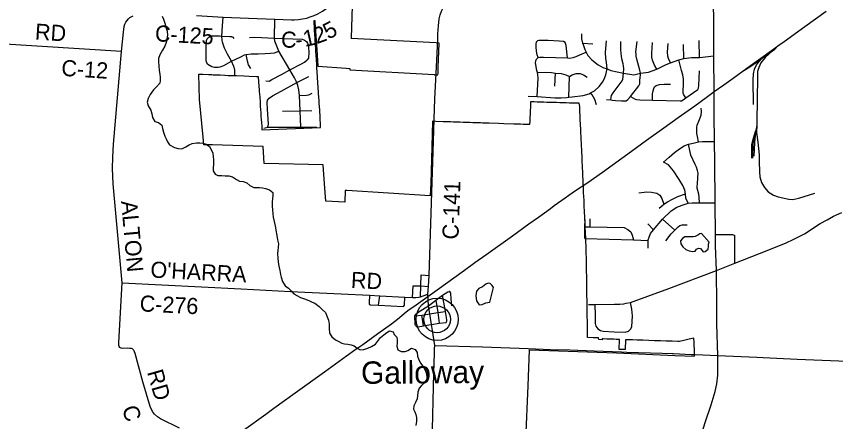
# Model space of a CAD drawing. Extents: x 114604 to 551442, y 316898 to 567001.
# Drawn here: x 152694 to 167961, y 367117 to 374661 of the extents above; entities that cross this region are included whole.
import ezdxf

# ---------------------------------------------------------------- set-up
doc = ezdxf.new("R2010")
doc.units = 0
for name, color, linetype in [('_CIVIL_CONSTRUCTION', 7, 'Continuous'), ('GE_P_Alignment_1000_Bearings', 7, 'Continuous'), ('GE_P_Alignment_1000_Cardinal_Points', 7, 'Continuous'), ('GE_P_Alignment_100_Cardinal_Points', 7, 'Continuous'), ('GE_P_Alignment_100_Stations', 7, 'Continuous'), ('GE_P_Alignment_500_Bearings', 7, 'Continuous'), ('GE_X_Alignment', 7, 'Continuous'), ('MT_X_Edge_Line', 7, 'Continuous'), ('PM_P_Cells', 7, 'Continuous'), ('PM_P_CL_Double_Solid', 7, 'Continuous'), ('PM_X_Dotted_Line', 7, 'Continuous')]:
    doc.layers.add(name, color=color, linetype=linetype)

msp = doc.modelspace()

# ---------------------------------------------------------------- linework, layer by layer
at = {"layer": 'GE_P_Alignment_1000_Bearings'}
for p, q in [((166595, 373886), (166785, 374022)), ((166491, 372639), (166476, 372538))]:
    msp.add_line(p, q, dxfattribs=at)
for points in [[(156924, 366959), (157342, 367257), (157491, 367365), (157887, 367650), (158433, 368042), (158848, 368341), (159004, 368453), (159152, 368555), (159432, 368756), (159683, 368937), (159799, 369027), (159959, 369160), (160015, 369204), (160082, 369250), (160142, 369291), (160364, 369447), (160533, 369568), (161048, 369937), (161238, 370076), (161443, 370222), (161939, 370576), (162245, 370796), (162426, 370926), (162647, 371085), (162719, 371139), (162923, 371282), (162991, 371331), (163116, 371421), (163346, 371571), (163616, 371764), (164156, 372152), (164438, 372354), (164758, 372584), (165030, 372778), (165335, 372998), (165548, 373151), (165697, 373261), (165878, 373387), (166050, 373512), (166305, 373696), (166527, 373855), (166768, 374028), (166836, 374078), (166906, 374128), (167001, 374195), (167389, 374474), (167784, 374757)], [(166785, 374022), (166828, 374052), (166892, 374118)], [(166785, 374022), (166647, 373896), (166565, 373795), (166531, 373708), (166507, 373637), (166504, 373529), (166491, 372706), (166491, 372639)], [(166249, 373656), (166363, 373720), (166595, 373886)], [(166434, 373023), (166426, 373472), (166434, 373590), (166452, 373680), (166489, 373760), (166536, 373822), (166595, 373886)], [(166400, 372022), (166403, 372267), (166426, 372376), (166476, 372538)], [(166476, 372538), (166467, 372472), (166463, 372443)], [(166491, 372639), (166490, 372502), (166512, 372322), (166538, 372084), (166538, 371959), (166540, 371765), (166547, 371671), (166578, 371569), (166635, 371473), (166703, 371397), (166806, 371332), (166890, 371304), (167087, 371257), (167163, 371253), (167275, 371275), (167574, 371367)], [(166416, 372022), (166424, 372289), (166463, 372443)], [(166463, 372443), (166447, 372314), (166435, 372060)]]:
    msp.add_lwpolyline(points, dxfattribs=at)
at = {"layer": 'GE_P_Alignment_1000_Cardinal_Points'}
for p, q in [((157919, 373432), (158144, 373540)), ((160237, 369848), (160387, 369840)), ((160079, 369430), (160086, 369647)), ((159445, 369286), (159465, 369459)), ((160282, 368900), (160253, 369099))]:
    msp.add_line(p, q, dxfattribs=at)
for points in [[(156763, 373546), (156763, 373607), (156763, 373666), (156746, 373728), (156704, 373825), (156627, 373961), (156575, 374067), (156535, 374184), (156529, 374220), (156524, 374293), (156532, 374488), (156547, 374649)], [(157992, 372601), (157983, 372902), (157969, 373191), (157957, 373294), (157941, 373374), (157919, 373432), (157879, 373516), (157790, 373667), (157585, 374016), (157521, 374166), (157511, 374201), (157507, 374256), (157510, 374611)], [(156264, 373772), (156244, 373797), (156234, 373818), (156232, 373833), (156228, 373941), (156229, 374100), (156237, 374214), (156251, 374242), (156279, 374276), (156296, 374289), (156316, 374299), (156374, 374302), (156477, 374300), (156524, 374293)], [(156524, 374293), (156674, 374290), (156705, 374286), (156728, 374276), (156747, 374251)], [(157039, 374267), (157136, 374276), (157507, 374256), (158022, 374237), (158066, 374220), (158098, 374196), (158122, 374163), (158137, 374115), (158140, 374082), (158144, 373993), (158136, 373885), (158113, 373852)], [(156264, 373772), (156337, 373727), (156362, 373721), (156387, 373719), (156457, 373717), (156493, 373725), (156557, 373745), (156704, 373825), (156878, 373911), (156942, 373944), (156978, 373953), (157071, 373962), (157197, 373965), (157332, 373971), (157428, 373978), (157502, 373984), (157585, 374016)], [(157060, 373694), (157021, 373759), (157004, 373825), (156978, 373953)], [(157341, 373459), (157403, 373455), (157457, 373484), (157632, 373581), (157790, 373667), (158006, 373781), (158061, 373808), (158113, 373852)], [(157380, 372598), (157393, 372652), (157375, 372935), (157367, 373060), (157376, 373101), (157404, 373139), (157465, 373181), (157628, 373269), (157919, 373432)], [(157969, 373191), (158101, 373194), (158144, 373202), (158204, 373229)], [(157652, 372898), (157983, 372902), (158203, 372911)], [(157307, 372581), (157380, 372598), (157992, 372601), (158292, 372600)], [(160226, 369441), (160229, 369642), (160237, 369848)], [(160086, 369647), (160229, 369642), (160376, 369633)], [(160638, 369470), (160734, 369531), (160759, 369542)], [(160812, 369275), (160799, 369401), (160791, 369504), (160786, 369521), (160774, 369537), (160759, 369542)], [(159277, 369468), (159268, 369326), (159268, 369313), (159271, 369304), (159276, 369296), (159285, 369289), (159302, 369288), (159445, 369286), (159903, 369261)], [(159903, 369261), (159914, 369268), (159924, 369285), (159932, 369435)], [(160117, 369085), (160125, 369103), (160143, 369122), (160160, 369138), (160203, 369168), (160375, 369275), (160508, 369377), (160638, 369470)], [(160508, 369377), (160546, 369145), (160575, 368947)], [(160702, 368960), (160711, 368973), (160717, 368987), (160718, 369006), (160710, 369054), (160689, 369167), (160638, 369470)], [(160117, 369085), (160253, 369099), (160399, 369125)], [(160142, 368892), (160133, 368905), (160128, 368926), (160117, 369085)], [(160399, 369125), (160546, 369145), (160689, 369167)], [(160142, 368892), (160158, 368882), (160182, 368881), (160282, 368900), (160379, 368916)], [(160379, 368916), (160428, 368924), (160575, 368947), (160702, 368960)]]:
    msp.add_lwpolyline(points, dxfattribs=at)
at = {"layer": 'GE_P_Alignment_100_Cardinal_Points'}
for p, q in [((163246, 374164), (163436, 374152)), ((165133, 373877), (165125, 374138)), ((165422, 373899), (165418, 374210)), ((162730, 373363), (162738, 373606)), ((162987, 373155), (163005, 373541)), ((163386, 370743), (163389, 370893)), ((164734, 370883), (164963, 370680)), ((164462, 370796), (164567, 370686)), ((166083, 370068), (166083, 370579))]:
    msp.add_line(p, q, dxfattribs=at)
for points in [[(162964, 373888), (162939, 374121), (162921, 374174), (162891, 374196), (162807, 374202), (162605, 374214), (162431, 374211), (162407, 374205)], [(163223, 374334), (163226, 374246), (163246, 374164), (163248, 374154), (163285, 374043), (163312, 373995), (163345, 373934), (163418, 373850), (163536, 373759), (163626, 373712), (163702, 373683), (163774, 373655), (164006, 373603), (164198, 373576), (164324, 373602), (164475, 373621), (164628, 373681), (164806, 373765), (164883, 373795), (165041, 373853), (165133, 373877), (165274, 373894), (165422, 373899), (165693, 373930)], [(162417, 373896), (162399, 373948), (162385, 374016), (162380, 374087), (162382, 374143), (162390, 374185), (162407, 374205)], [(163702, 373683), (163694, 373800), (163679, 373884), (163674, 373990), (163676, 374063), (163689, 374209)], [(163694, 373114), (163773, 373106), (163799, 373104), (163862, 373097), (163968, 373090), (164036, 373088), (164056, 373090), (164091, 373116), (164136, 373171), (164297, 373371), (164313, 373405), (164315, 373465), (164323, 373575), (164324, 373602), (164313, 373660), (164276, 373796), (164256, 373863), (164246, 373921), (164243, 373961), (164239, 373999), (164262, 374193)], [(163773, 373106), (163778, 373158), (163787, 373186), (163813, 373238), (163981, 373459), (163993, 373491), (164000, 373538), (164001, 373549), (164006, 373603), (164012, 373688), (164011, 373738), (164003, 373778), (163979, 373870), (163962, 373973), (163959, 374043), (163960, 374195)], [(164628, 373681), (164586, 373756), (164550, 373849), (164539, 373903), (164537, 373977), (164547, 374178)], [(164883, 373795), (164847, 373879), (164833, 373921), (164830, 373993), (164841, 374154)], [(162417, 373896), (162447, 373902), (162519, 373905), (162964, 373888), (163004, 373886), (163072, 373894), (163126, 373916), (163194, 373947), (163312, 373995)], [(162402, 373168), (162418, 373513), (162414, 373573), (162403, 373615), (162393, 373651), (162366, 373794), (162372, 373832), (162388, 373864), (162417, 373896)], [(165173, 373147), (165131, 373202), (165123, 373230), (165120, 373284), (165124, 373384), (165129, 373492), (165116, 373571), (165092, 373657), (165041, 373853)], [(162229, 373179), (162402, 373168), (162730, 373146), (162844, 373145), (162951, 373151), (162987, 373155), (163053, 373162), (163254, 373187), (163368, 373222), (163394, 373237), (163469, 373278), (163555, 373356), (163614, 373437), (163650, 373493), (163679, 373573), (163702, 373683)], [(162403, 373615), (162547, 373620), (162669, 373614), (162738, 373606), (162847, 373595), (162933, 373572), (163005, 373541)], [(165173, 373147), (165394, 373302), (165409, 373324), (165415, 373376), (165425, 373645)], [(163005, 373541), (163050, 373573), (163128, 373597), (163200, 373596), (163262, 373572), (163334, 373527)], [(164548, 373103), (164548, 373217), (164559, 373277), (164571, 373321), (164587, 373347), (164619, 373375), (164678, 373393), (164766, 373400), (164882, 373400)], [(163507, 373013), (163477, 373116), (163424, 373200), (163394, 373237)], [(164136, 373171), (164223, 373123), (164253, 373115), (164313, 373110), (164548, 373103), (165062, 373088), (165088, 373088), (165123, 373107), (165173, 373147)], [(165408, 372327), (165385, 372422), (165377, 372483), (165373, 372548), (165378, 372597), (165384, 372637), (165413, 372709), (165453, 372825), (165460, 372888), (165458, 372955)], [(164756, 371950), (164860, 372040), (164958, 372128), (165051, 372198), (165141, 372250), (165221, 372280), (165306, 372304), (165408, 372327), (165479, 372333), (165706, 372332)], [(165425, 371193), (165421, 371296), (165415, 371349), (165384, 371460), (165381, 371499), (165385, 371538), (165394, 371663), (165398, 371742), (165390, 371795), (165369, 371851), (165342, 371906), (165261, 372077), (165221, 372280)], [(165216, 371182), (165173, 371279), (165161, 371359), (165152, 371425), (165112, 371514), (165047, 371626), (164940, 371787), (164848, 371896), (164756, 371950)], [(164292, 371378), (164446, 371392), (164528, 371387), (164628, 371370), (164684, 371334), (164724, 371272), (164760, 371163)], [(164671, 371089), (164747, 371155), (164760, 371163), (164830, 371209), (164924, 371260), (165021, 371310), (165161, 371359)], [(164469, 370347), (164470, 370491), (164470, 370501), (164485, 370549), (164511, 370619), (164567, 370686), (164734, 370883), (164737, 370887), (164894, 371042), (165001, 371110), (165099, 371148), (165216, 371182), (165285, 371190), (165425, 371193), (165716, 371192)], [(163286, 370523), (163286, 370745), (163291, 370876)], [(163286, 370745), (163386, 370743), (164021, 370731), (164089, 370696), (164145, 370652), (164172, 370587), (164196, 370499)], [(164795, 370485), (164898, 370613), (164963, 370680), (165025, 370745), (165057, 370766), (165101, 370780), (165125, 370780), (165194, 370778)], [(165722, 370603), (166042, 370599), (166083, 370579)], [(163286, 370523), (164196, 370499), (164470, 370491)], [(163353, 369295), (163472, 369294), (163841, 369303), (163940, 369304), (164014, 369310), (164059, 369319), (164138, 369334), (164463, 369453), (164853, 369596), (165741, 369930)], [(163472, 369294), (163481, 369090), (163481, 368943), (163494, 368896), (163531, 368847), (163581, 368810), (163628, 368798), (163834, 368790), (164038, 368783), (164099, 368802), (164139, 368837), (164166, 368882), (164174, 369088), (164164, 369210), (164138, 369334)]]:
    msp.add_lwpolyline(points, dxfattribs=at)
at = {"layer": 'GE_P_Alignment_100_Stations'}
msp.add_lwpolyline([(162188, 366780), (162230, 367784), (162259, 368454), (163876, 368396), (164963, 368350), (165334, 368337), (165331, 368409), (165324, 368590), (165320, 368673), (165232, 368651), (165130, 368626), (165053, 368607), (165023, 368608), (164915, 368612), (164803, 368616), (164696, 368619), (164587, 368623), (164478, 368627), (164369, 368631), (164323, 368632), (164261, 368634), (164176, 368637), (164152, 368638), (164075, 368641), (164044, 368642), (164037, 368457), (163928, 368462), (163935, 368645), (163874, 368647), (163827, 368649), (163815, 368650), (163756, 368652), (163717, 368653), (163696, 368654), (163628, 368657), (163609, 368657), (163609, 368641), (163548, 368644), (163545, 368674), (163444, 368678), (163339, 368683), (163338, 368720), (163337, 368822), (163337, 368836), (163336, 368928), (163335, 369002), (163334, 369063), (163334, 369123), (163333, 369183), (163333, 369201), (163332, 369258), (163330, 369338), (163328, 369494), (163326, 369589), (163325, 369649), (163324, 369709), (163323, 369769), (163322, 369840), (163321, 369897), (163320, 369937), (163318, 370038), (163317, 370103), (163316, 370183), (163315, 370233), (163312, 370362), (163306, 370491), (163304, 370542), (163301, 370614), (163299, 370665), (163296, 370715), (163294, 370773), (163291, 370831), (163288, 370888), (163285, 370950), (163283, 370999), (163281, 371049), (163278, 371109), (163276, 371164), (163273, 371231), (163269, 371310), (163265, 371385), (163262, 371467), (163259, 371564), (163258, 371580), (163251, 371722), (163244, 371884), (163241, 371945), (163238, 372004), (163235, 372064), (163233, 372124), (163230, 372185), (163227, 372244), (163224, 372303), (163221, 372365), (163219, 372423), (163216, 372485), (163212, 372556), (163203, 372740), (163193, 372956), (163192, 372981), (163184, 373043), (163121, 373045), (163060, 373047), (163000, 373048), (162942, 373050), (162880, 373052), (162821, 373054), (162760, 373056), (162702, 373058), (162640, 373060), (162580, 373061), (162521, 373063), (162462, 373065), (162402, 373067), (162341, 373069), (162278, 373071), (162276, 373039), (162273, 372973), (162270, 372910), (162267, 372844), (162264, 372780), (162261, 372714), (162257, 372646), (162137, 372651), (162086, 372652), (161965, 372656), (161779, 372663), (161678, 372666), (161503, 372672), (161443, 372674), (161382, 372676), (161346, 372677), (161323, 372678), (161263, 372680), (161203, 372682), (161142, 372684), (161082, 372686), (161022, 372688), (160961, 372690), (160902, 372692), (160842, 372694), (160783, 372696), (160722, 372698), (160649, 372701), (160513, 372705), (160451, 372710), (160429, 371994), (160417, 371559), (160408, 371322), (158854, 371420), (158824, 371422), (158817, 371205), (158461, 371222), (158437, 371545), (158411, 371896), (157313, 371922), (157291, 372240), (156348, 372267), (156189, 372271), (156176, 372412), (156108, 373114), (156097, 373587), (156166, 373585), (156273, 373580), (156338, 373577), (156363, 373576), (156422, 373574), (156489, 373571), (156580, 373566), (156640, 373563), (156739, 373560), (156798, 373558), (156932, 373552), (157035, 373548), (157166, 373544), (157202, 373542), (157209, 373435), (157219, 373292), (157221, 373262), (157228, 373161), (157234, 373064), (157240, 372986), (157244, 372926), (157248, 372865), (157252, 372804), (157256, 372744), (157260, 372683), (157265, 372613), (157270, 372552), (158364, 372592), (158361, 372651), (158355, 372760), (158354, 372782), (158346, 372914), (158337, 373046), (158336, 373064), (158334, 373091), (158326, 373223), (158318, 373354), (158314, 373410), (158306, 373541), (158296, 373705), (158292, 373767), (158287, 373854), (158281, 373943), (158277, 374004), (158275, 374044), (158273, 374063), (158269, 374131), (158262, 374225), (158253, 374349), (158246, 374551), (158244, 374586), (158257, 374587), (158258, 374550), (158290, 374044), (158309, 373734), (158838, 373696), (158910, 373690), (158910, 373665), (160479, 373577), (160489, 373576), (160550, 373573), (160552, 373600), (160555, 373708), (160571, 374165), (160519, 374168), (158936, 374251), (158937, 374264), (158960, 374852)], dxfattribs=at)
at = {"layer": 'GE_P_Alignment_500_Bearings'}
for p, q in [((160516, 373598), (160546, 374232)), ((165749, 369296), (165741, 369930)), ((165341, 368365), (165764, 368348))]:
    msp.add_line(p, q, dxfattribs=at)
for points in [[(160546, 374232), (160551, 374338), (160562, 374484), (160575, 374614), (160593, 374690), (160619, 374759), (160655, 374834), (160690, 374898), (160759, 374974), (160815, 375027), (160954, 375131), (161154, 375278), (161210, 375337), (161261, 375407), (161283, 375448)], [(156049, 374675), (156547, 374649), (157020, 374631), (157510, 374611), (157819, 374600), (157873, 374600), (157949, 374603), (158026, 374614), (158108, 374631), (158153, 374646), (158243, 374678), (158313, 374710), (158397, 374758), (158462, 374802), (158519, 374848), (158553, 374877)], [(165722, 370603), (165716, 371192), (165712, 371952), (165706, 372332), (165698, 372836), (165696, 373260), (165693, 373930), (165690, 374600), (165686, 374887)], [(155731, 366994), (155380, 367170), (155322, 367207), (155266, 367253), (155230, 367303), (155185, 367400), (155052, 367858), (154906, 368384), (154895, 368414), (154888, 368434), (154879, 368447), (154870, 368459), (154856, 368469), (154841, 368475), (154827, 368479), (154807, 368480), (154763, 368482), (154676, 368480), (154646, 368484), (154622, 368495), (154611, 368516), (154605, 368534), (154606, 368588), (154664, 369698), (154498, 371541), (154486, 371827), (154492, 372043), (154506, 372284), (154654, 374007), (154689, 374368), (154702, 374472), (154716, 374517), (154736, 374555), (154758, 374584), (154786, 374617), (154811, 374638), (154834, 374654), (154869, 374673)], [(154654, 374007), (152378, 374153)], [(160481, 372750), (160494, 373127), (160516, 373598)], [(160364, 369489), (160376, 369633), (160387, 369840), (160426, 370996), (160467, 372337), (160481, 372750)], [(165741, 369930), (166083, 370068), (166546, 370248), (167030, 370442), (167183, 370512), (167384, 370612), (167675, 370803), (167802, 370876), (167923, 370943), (168075, 371009)], [(165741, 369930), (165726, 370391), (165722, 370603)], [(154664, 369698), (156884, 369590), (157801, 369542), (158747, 369493), (159277, 369468), (159465, 369459), (159932, 369435), (160079, 369430), (160138, 369428), (160193, 369433), (160226, 369441), (160272, 369456), (160364, 369489)], [(160495, 368532), (160450, 368810), (160428, 368924), (160399, 369125), (160375, 369275), (160366, 369391), (160364, 369489)], [(165764, 368348), (165750, 368932), (165749, 369291), (165749, 369296)], [(160431, 365854), (160440, 366710), (160471, 368026), (160485, 368388), (160489, 368477), (160495, 368532), (161383, 368509), (162233, 368476), (162646, 368457), (163006, 368450), (163461, 368434), (163968, 368418), (164072, 368411), (164726, 368389), (164923, 368382)], [(164923, 368382), (164939, 368382), (165267, 368368), (165341, 368365)], [(165472, 366920), (165531, 367102), (165640, 367430), (165714, 367677), (165746, 367821), (165765, 367984), (165766, 368101), (165764, 368348)], [(165764, 368348), (166492, 368314), (166609, 368309)], [(166609, 368309), (167248, 368280), (169734, 368180), (170492, 368149), (171279, 368116), (172244, 368074), (172705, 368057)]]:
    msp.add_lwpolyline(points, dxfattribs=at)
at = {"layer": 'GE_X_Alignment'}
for radius in [393, 249]:
    msp.add_circle((160535, 369021), radius, dxfattribs=at)
at = {"layer": 'MT_X_Edge_Line'}
for points in [[(165459, 370617), (165431, 370613), (165392, 370589), (165346, 370562), (165304, 370554), (165256, 370560), (165208, 370560), (165154, 370560), (165106, 370524), (165072, 370481), (165078, 370426), (165115, 370368), (165173, 370318), (165235, 370296), (165295, 370285), (165343, 370293), (165369, 370325), (165407, 370345), (165443, 370341), (165471, 370309), (165495, 370279), (165531, 370284), (165589, 370326), (165593, 370376), (165590, 370422), (165604, 370460)], [(165604, 370460), (165459, 370617)], [(161587, 369615), (161561, 369651), (161526, 369685), (161486, 369697), (161440, 369675), (161381, 369629), (161315, 369596), (161269, 369544), (161257, 369460), (161270, 369363), (161318, 369291), (161374, 369299), (161444, 369331), (161518, 369340)], [(161518, 369340), (161587, 369615)]]:
    msp.add_lwpolyline(points, dxfattribs=at)
at = {"layer": 'PM_P_Cells'}
for points in [[(155460, 374533), (155488, 374442), (155506, 374384), (155507, 374312), (155499, 374246), (155485, 374178), (155460, 374106), (155414, 374030), (155370, 373948), (155345, 373880), (155341, 373814), (155347, 373742), (155356, 373652), (155368, 373587), (155376, 373525), (155375, 373467), (155365, 373415), (155301, 373341), (155247, 373295), (155186, 373205), (155150, 373134), (155131, 373067), (155149, 372993), (155201, 372915), (155219, 372849), (155230, 372781), (155274, 372706), (155340, 372686), (155404, 372634), (155417, 372576), (155437, 372507), (155463, 372433), (155484, 372381), (155512, 372327), (155548, 372270), (155638, 372218), (155710, 372200), (155778, 372197), (155854, 372235), (155912, 372269), (155972, 372293), (156050, 372309), (156110, 372310), (156168, 372304), (156228, 372282), (156290, 372238), (156326, 372185), (156355, 372113), (156363, 372055), (156367, 371991), (156367, 371909), (156362, 371843), (156364, 371784), (156396, 371724), (156448, 371702), (156520, 371698), (156584, 371695), (156654, 371693), (156724, 371677), (156797, 371623), (156849, 371592), (156919, 371588), (156991, 371564), (157045, 371515), (157119, 371473), (157177, 371473), (157227, 371477), (157279, 371470), (157339, 371458), (157413, 371432), (157472, 371381), (157476, 371329), (157468, 371273), (157458, 371201), (157463, 371131), (157467, 371059), (157471, 370983), (157482, 370925), (157500, 370844), (157512, 370786), (157521, 370728), (157529, 370678), (157549, 370580), (157562, 370498), (157576, 370426), (157574, 370363), (157566, 370305), (157561, 370245), (157567, 370157), (157573, 370089), (157586, 370009), (157604, 369929), (157618, 369856), (157627, 369804), (157651, 369728), (157705, 369646), (157766, 369603), (157824, 369547), (157866, 369495), (157922, 369463), (157986, 369428)], [(155411, 374667), (155435, 374607), (155460, 374533)], [(157986, 369428), (158062, 369402), (158147, 369372), (158205, 369343), (158257, 369319), (158335, 369261), (158395, 369206), (158453, 369146), (158474, 369096), (158510, 369008), (158524, 368933), (158525, 368857), (158529, 368761), (158573, 368697), (158644, 368637), (158700, 368606), (158756, 368580), (158808, 368564), (158868, 368556), (158930, 368549), (158986, 368529), (159046, 368485), (159098, 368455), (159168, 368460), (159244, 368484), (159310, 368514), (159386, 368558), (159424, 368609), (159481, 368683), (159543, 368733), (159599, 368773), (159649, 368809), (159715, 368791), (159735, 368740), (159783, 368688), (159793, 368638), (159788, 368586), (159784, 368522), (159802, 368454), (159864, 368419), (159940, 368421), (159992, 368441), (160060, 368483), (160128, 368461), (160162, 368402), (160171, 368332), (160191, 368264), (160233, 368200), (160278, 368131), (160312, 368075), (160330, 368025), (160344, 367955), (160341, 367905), (160297, 367841), (160245, 367791), (160203, 367739), (160174, 367665), (160172, 367599), (160164, 367539), (160135, 367473), (160103, 367411), (160095, 367347), (160119, 367297), (160140, 367247), (160152, 367191), (160152, 367124), (160138, 367046)]]:
    msp.add_lwpolyline(points, dxfattribs=at)
at = {"layer": 'PM_X_Dotted_Line'}
msp.add_line((160535, 369021), (160535, 369021), dxfattribs=at)

# ---------------------------------------------------------------- texts
at = {"layer": '_CIVIL_CONSTRUCTION'}
msp.add_text('Galloway', height=417, rotation=0.4123, dxfattribs=at).set_placement((159118, 367819))
at = {"layer": 'PM_P_CL_Double_Solid'}
for s, rotation, p in [('RD', 356.4672, (153034, 374230)), ('5', 27.6883, (158507, 374225)), ('C-125', 356.6216, (155270, 374200)), ('C', 358.5464, (157623, 374082)), ('1', 12.512, (158072, 374092)), ('2', 19.9702, (158293, 374144)), ('-', 4.0706, (157901, 374077)), ('C-12', 356.2771, (153525, 373556)), ('C-141', 87.9351, (160931, 370503)), ('ALTON', 275.0916, (154644, 371220)), ("O'HARRA", 356.9725, (155186, 369801)), ('RD', 356.959, (158923, 369608)), ('C-276', 357.0942, (154986, 369170)), ('RD', 286.0948, (155126, 368039)), ('C', 288.7558, (154656, 367361))]:
    msp.add_text(s, height=300, rotation=rotation, dxfattribs=at).set_placement(p)

doc.saveas('drawing.dxf')
